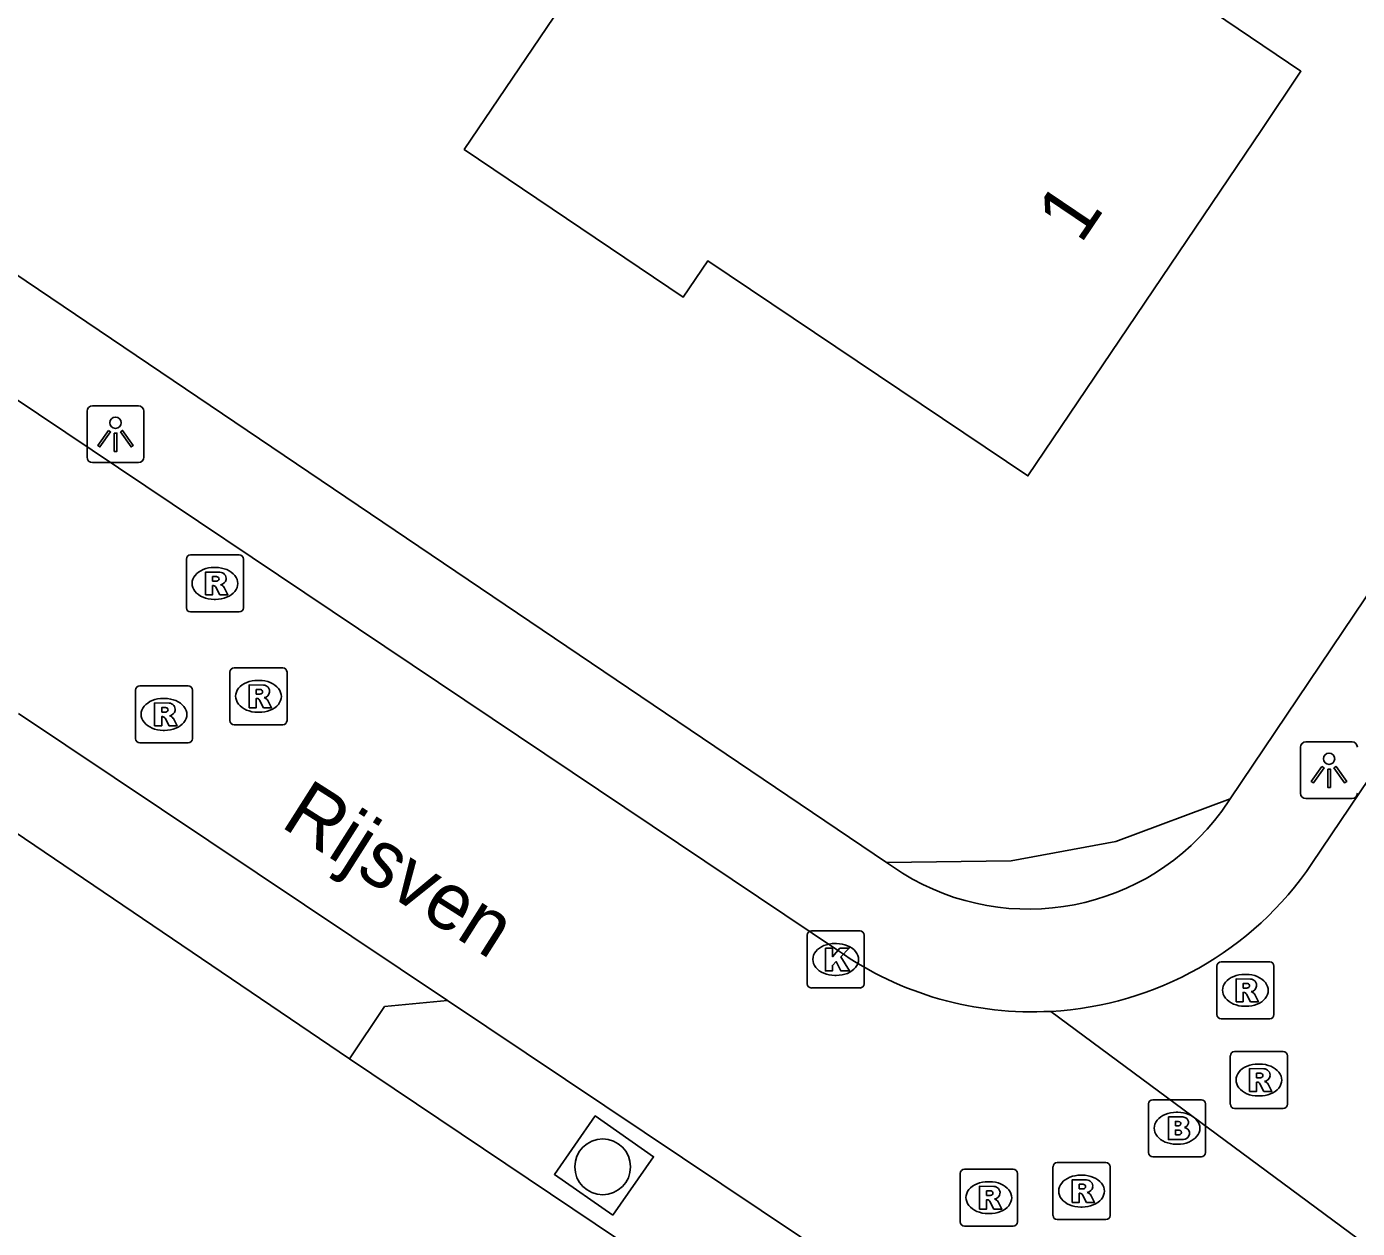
# Model space of a CAD drawing. Extents: x 163268 to 164360, y 381529 to 382285.
# Drawn here: x 164107.13 to 164130.47, y 381751.97 to 381773.04 of the extents above; entities that cross this region are included whole.
import ezdxf

# ---------------------------------------------------------------- set-up
doc = ezdxf.new("R2010")
doc.units = 0
for name, color, linetype in [('IMGEO_Boom', 7, 'Continuous'), ('IMGEO_Brandkraan', 7, 'Continuous'), ('IMGEO_Groenvoorziening', 7, 'Continuous'), ('IMGEO_Kolk', 7, 'Continuous'), ('IMGEO_Lichtpunt', 7, 'Continuous'), ('IMGEO_Openbare_ruimte_label', 7, 'Continuous'), ('IMGEO_Pand', 7, 'Continuous'), ('IMGEO_Pand_nummerreeks', 7, 'Continuous'), ('IMGEO_Rijbaan_lokaal_open', 7, 'Continuous'), ('IMGEO_Rioolput', 7, 'Continuous'), ('IMGEO_Voetpad_halfverhard', 7, 'Continuous'), ('IMGEO_Voetpad_open', 7, 'Continuous')]:
    doc.layers.add(name, color=color, linetype=linetype)

msp = doc.modelspace()

# ---------------------------------------------------------------- linework, layer by layer
at = {"layer": 'IMGEO_Boom'}
msp.add_circle((164117.236, 381753.046), 0.489, dxfattribs=at)
at = {"layer": 'IMGEO_Brandkraan'}
for p, q in [((164126.883, 381754.223), (164127.735, 381754.223)), ((164126.808, 381753.297), (164126.808, 381754.149)), ((164127.296, 381754.003), (164127.321, 381754.003)), ((164127.809, 381754.149), (164127.809, 381753.297)), ((164127.319, 381753.443), (164127.294, 381753.443)), ((164127.735, 381753.223), (164126.883, 381753.223))]:
    msp.add_line(p, q, dxfattribs=at)
for points in [[(164126.883, 381754.223), (164127.735, 381754.223)], [(164126.808, 381753.297), (164126.808, 381754.149)], [(164127.809, 381754.149), (164127.809, 381753.297)], [(164127.156, 381753.923), (164127.156, 381753.523), (164127.369, 381753.523)], [(164127.387, 381753.923), (164127.156, 381753.923)], [(164127.335, 381753.842), (164127.281, 381753.842), (164127.281, 381753.766)], [(164127.281, 381753.766), (164127.334, 381753.766)], [(164127.343, 381753.69), (164127.281, 381753.69), (164127.281, 381753.609)], [(164127.281, 381753.609), (164127.343, 381753.609)], [(164127.735, 381753.223), (164126.883, 381753.223)]]:
    msp.add_lwpolyline(points, dxfattribs=at)
for centre, radius, start, end in [((164126.885, 381754.147), 0.0765, 91.552, 178.448), ((164126.885, 381754.147), 0.0765, 91.552, 178.448), ((164127.733, 381754.147), 0.0765, 1.552, 88.448), ((164127.733, 381754.147), 0.0765, 1.552, 88.448), ((164127.336, 381753.804), 0.0379, 267.8285, 90.9355), ((164127.391, 381753.778), 0.145, 59.4692, 91.5367), ((164127.416, 381753.825), 0.0922, 285.5137, 58.1501), ((164127.421, 381753.633), 0.105, 301.3115, 78.989), ((164127.344, 381753.649), 0.0404, 269.8759, 90.5077), ((164127.375, 381753.774), 0.251, 268.6676, 293.5347), ((164126.885, 381753.299), 0.0765, 181.552, 268.448), ((164126.885, 381753.299), 0.0765, 181.552, 268.448), ((164127.733, 381753.299), 0.0765, 271.552, 358.448), ((164127.733, 381753.299), 0.0765, 271.552, 358.448)]:
    msp.add_arc(centre, radius, start, end, dxfattribs=at)
for centre, major_axis, ratio, start_param, end_param in [((164127.295, 381753.723), (-0.387, 0.002), 0.722429, 4.712389, 7.853982), ((164127.32, 381753.723), (-0.39, 0.002), 0.717154, 1.570796, 4.712389)]:
    msp.add_ellipse(centre, major_axis=major_axis, ratio=ratio, start_param=start_param, end_param=end_param, dxfattribs=at)
at = {"layer": 'IMGEO_Groenvoorziening'}
msp.add_lwpolyline([(164122.212, 381758.384), (164124.397, 381758.415), (164126.238, 381758.753), (164128.239, 381759.5)], dxfattribs=at)
at = {"layer": 'IMGEO_Kolk'}
for p, q in [((164120.822, 381756.257), (164120.822, 381757.109)), ((164120.897, 381757.183), (164121.749, 381757.183)), ((164121.823, 381757.109), (164121.823, 381756.257)), ((164121.31, 381756.963), (164121.335, 381756.963)), ((164121.333, 381756.403), (164121.308, 381756.403)), ((164121.749, 381756.183), (164120.897, 381756.183))]:
    msp.add_line(p, q, dxfattribs=at)
for points in [[(164120.822, 381756.257), (164120.822, 381757.109)], [(164120.897, 381757.183), (164121.749, 381757.183)], [(164121.823, 381757.109), (164121.823, 381756.257)], [(164121.143, 381756.883), (164121.266, 381756.883), (164121.266, 381756.732), (164121.396, 381756.883), (164121.56, 381756.883), (164121.414, 381756.732), (164121.567, 381756.483), (164121.415, 381756.483), (164121.33, 381756.647), (164121.266, 381756.58), (164121.266, 381756.483), (164121.143, 381756.483), (164121.143, 381756.883)], [(164121.749, 381756.183), (164120.897, 381756.183)]]:
    msp.add_lwpolyline(points, dxfattribs=at)
for centre, start, end in [((164120.899, 381757.107), 91.552, 178.448), ((164120.899, 381757.107), 91.552, 178.448), ((164121.747, 381757.107), 1.552, 88.448), ((164121.747, 381757.107), 1.552, 88.448), ((164120.899, 381756.259), 181.552, 268.448), ((164120.899, 381756.259), 181.552, 268.448), ((164121.747, 381756.259), 271.552, 358.448), ((164121.747, 381756.259), 271.552, 358.448)]:
    msp.add_arc(centre, 0.0765, start, end, dxfattribs=at)
for centre, major_axis, ratio, start_param, end_param in [((164121.309, 381756.683), (-0.387, 0.002), 0.722429, 4.712389, 7.853982), ((164121.334, 381756.683), (-0.39, 0.002), 0.717154, 1.570796, 4.712389)]:
    msp.add_ellipse(centre, major_axis=major_axis, ratio=ratio, start_param=start_param, end_param=end_param, dxfattribs=at)
at = {"layer": 'IMGEO_Lichtpunt'}
for p, q in [((164109.096, 381766.393), (164108.288, 381766.393)), ((164109.096, 381766.393), (164108.288, 381766.393)), ((164108.194, 381766.298), (164108.194, 381765.491)), ((164108.194, 381766.298), (164108.194, 381765.491)), ((164109.19, 381765.491), (164109.19, 381766.298)), ((164109.19, 381765.491), (164109.19, 381766.298)), ((164108.288, 381765.397), (164109.096, 381765.397)), ((164108.288, 381765.397), (164109.096, 381765.397)), ((164130.377, 381760.5), (164129.569, 381760.5)), ((164130.377, 381760.5), (164129.569, 381760.5)), ((164129.475, 381760.405), (164129.475, 381759.598)), ((164129.475, 381760.405), (164129.475, 381759.598)), ((164129.569, 381759.504), (164130.377, 381759.504)), ((164129.569, 381759.504), (164130.377, 381759.504))]:
    msp.add_line(p, q, dxfattribs=at)
for points in [[(164108.568, 381765.962), (164108.607, 381765.934), (164108.419, 381765.672), (164108.381, 381765.699), (164108.568, 381765.962)], [(164108.67, 381765.914), (164108.717, 381765.914), (164108.717, 381765.592), (164108.67, 381765.592), (164108.67, 381765.914)], [(164108.78, 381765.934), (164108.818, 381765.961), (164109.005, 381765.699), (164108.966, 381765.671), (164108.78, 381765.934)], [(164129.849, 381760.069), (164129.888, 381760.041), (164129.7, 381759.779), (164129.662, 381759.806), (164129.849, 381760.069)], [(164129.951, 381760.021), (164129.998, 381760.021), (164129.998, 381759.699), (164129.951, 381759.699), (164129.951, 381760.021)], [(164130.061, 381760.041), (164130.099, 381760.068), (164130.286, 381759.806), (164130.247, 381759.778), (164130.061, 381760.041)]]:
    msp.add_lwpolyline(points, dxfattribs=at)
for centre in [(164108.693, 381766.096), (164129.974, 381760.203)]:
    msp.add_circle(centre, 0.0994, dxfattribs=at)
for centre, start, end in [((164108.288, 381766.298), 90, 180), ((164108.288, 381766.298), 90, 180), ((164109.096, 381766.298), 0, 90), ((164109.096, 381766.298), 0, 90), ((164108.288, 381765.491), 180, 270), ((164108.288, 381765.491), 180, 270), ((164109.096, 381765.491), 270, 0), ((164109.096, 381765.491), 270, 360), ((164129.569, 381760.405), 90, 180), ((164129.569, 381760.405), 90, 180), ((164130.377, 381760.405), 0, 90), ((164130.377, 381760.405), 0, 90), ((164129.569, 381759.598), 180, 270), ((164129.569, 381759.598), 180, 270), ((164130.377, 381759.598), 270, 0), ((164130.377, 381759.598), 270, 360)]:
    msp.add_arc(centre, 0.0946, start, end, dxfattribs=at)
at = {"layer": 'IMGEO_Pand'}
msp.add_lwpolyline([(164126.732, 381778.263), (164124.808, 381775.426), (164125.519, 381774.944), (164129.482, 381772.261), (164128.794, 381771.238), (164124.694, 381765.162), (164119.078, 381768.933), (164118.646, 381768.296), (164114.809, 381770.888), (164117.827, 381775.354), (164115.797, 381776.726), (164118.658, 381780.96), (164111.101, 381786.066), (164113.341, 381789.38), (164122.7, 381783.068), (164121.706, 381781.642), (164126.732, 381778.263)], dxfattribs=at)
at = {"layer": 'IMGEO_Rijbaan_lokaal_open'}
for points in [[(164121.372, 381756.832), (164078.354, 381785.697), (164073.456, 381789.047)], [(164136.709, 381768.802), (164129.675, 381758.365)], [(164114.512, 381755.966), (164106.992, 381760.997)], [(164114.512, 381755.966), (164122.083, 381750.893)], [(164125.098, 381755.773), (164133.1, 381749.849)]]:
    msp.add_lwpolyline(points, dxfattribs=at)
for centre, radius, start, end in [((164124.771, 381761.688), 5.924, 273.1679, 325.8787), ((164124.764, 381761.682), 5.918, 235.0313, 273.2364)]:
    msp.add_arc(centre, radius, start, end, dxfattribs=at)
at = {"layer": 'IMGEO_Rioolput'}
for p, q in [((164110.01, 381763.778), (164110.862, 381763.778)), ((164109.935, 381762.852), (164109.935, 381763.704)), ((164110.423, 381763.558), (164110.448, 381763.558)), ((164110.936, 381763.704), (164110.936, 381762.852)), ((164110.446, 381762.998), (164110.421, 381762.998)), ((164110.862, 381762.778), (164110.01, 381762.778)), ((164110.699, 381760.872), (164110.699, 381761.724)), ((164110.774, 381761.798), (164111.626, 381761.798)), ((164111.7, 381761.724), (164111.7, 381760.872)), ((164109.117, 381761.481), (164109.969, 381761.481)), ((164111.187, 381761.578), (164111.212, 381761.578)), ((164109.042, 381760.555), (164109.042, 381761.407)), ((164109.53, 381761.261), (164109.555, 381761.261)), ((164110.043, 381761.407), (164110.043, 381760.555)), ((164111.21, 381761.018), (164111.185, 381761.018)), ((164111.626, 381760.798), (164110.774, 381760.798)), ((164109.553, 381760.701), (164109.528, 381760.701)), ((164109.969, 381760.481), (164109.117, 381760.481)), ((164128.007, 381755.716), (164128.007, 381756.568)), ((164128.082, 381756.642), (164128.934, 381756.642)), ((164129.008, 381756.568), (164129.008, 381755.716)), ((164128.495, 381756.422), (164128.52, 381756.422)), ((164128.518, 381755.862), (164128.493, 381755.862)), ((164128.934, 381755.642), (164128.082, 381755.642)), ((164128.243, 381754.143), (164128.243, 381754.995)), ((164128.318, 381755.069), (164129.17, 381755.069)), ((164129.244, 381754.995), (164129.244, 381754.143)), ((164128.731, 381754.849), (164128.756, 381754.849)), ((164128.754, 381754.289), (164128.729, 381754.289)), ((164129.17, 381754.069), (164128.318, 381754.069)), ((164125.133, 381752.195), (164125.133, 381753.047)), ((164125.208, 381753.121), (164126.06, 381753.121)), ((164126.134, 381753.047), (164126.134, 381752.195)), ((164123.507, 381752.08), (164123.507, 381752.932)), ((164123.582, 381753.006), (164124.434, 381753.006)), ((164123.995, 381752.786), (164124.02, 381752.786)), ((164124.508, 381752.932), (164124.508, 381752.08)), ((164125.621, 381752.901), (164125.646, 381752.901)), ((164125.644, 381752.341), (164125.619, 381752.341)), ((164124.018, 381752.226), (164123.993, 381752.226)), ((164126.06, 381752.121), (164125.208, 381752.121)), ((164124.434, 381752.006), (164123.582, 381752.006))]:
    msp.add_line(p, q, dxfattribs=at)
for points in [[(164110.01, 381763.778), (164110.862, 381763.778)], [(164109.935, 381762.852), (164109.935, 381763.704)], [(164110.936, 381763.704), (164110.936, 381762.852)], [(164110.524, 381763.476), (164110.272, 381763.478), (164110.272, 381763.078)], [(164110.45, 381763.397), (164110.396, 381763.397), (164110.396, 381763.316)], [(164110.396, 381763.316), (164110.448, 381763.316)], [(164110.272, 381763.078), (164110.396, 381763.078), (164110.396, 381763.24), (164110.407, 381763.24)], [(164110.454, 381763.211), (164110.525, 381763.078), (164110.665, 381763.078), (164110.6, 381763.204)], [(164110.862, 381762.778), (164110.01, 381762.778)], [(164110.699, 381760.872), (164110.699, 381761.724)], [(164110.774, 381761.798), (164111.626, 381761.798)], [(164111.7, 381761.724), (164111.7, 381760.872)], [(164109.117, 381761.481), (164109.969, 381761.481)], [(164111.288, 381761.496), (164111.036, 381761.498), (164111.036, 381761.098)], [(164111.214, 381761.417), (164111.16, 381761.417), (164111.16, 381761.336)], [(164109.042, 381760.555), (164109.042, 381761.407)], [(164110.043, 381761.407), (164110.043, 381760.555)], [(164111.036, 381761.098), (164111.16, 381761.098), (164111.16, 381761.26), (164111.171, 381761.26)], [(164111.16, 381761.336), (164111.212, 381761.336)], [(164111.218, 381761.231), (164111.289, 381761.098), (164111.429, 381761.098), (164111.364, 381761.224)], [(164109.631, 381761.179), (164109.379, 381761.181), (164109.379, 381760.781)], [(164109.557, 381761.1), (164109.503, 381761.1), (164109.503, 381761.019)], [(164109.503, 381761.019), (164109.555, 381761.019)], [(164109.379, 381760.781), (164109.503, 381760.781), (164109.503, 381760.943), (164109.514, 381760.943)], [(164109.561, 381760.914), (164109.632, 381760.781), (164109.772, 381760.781), (164109.707, 381760.907)], [(164111.626, 381760.798), (164110.774, 381760.798)], [(164109.969, 381760.481), (164109.117, 381760.481)], [(164128.007, 381755.716), (164128.007, 381756.568)], [(164128.082, 381756.642), (164128.934, 381756.642)], [(164129.008, 381756.568), (164129.008, 381755.716)], [(164128.596, 381756.34), (164128.344, 381756.342), (164128.344, 381755.942)], [(164128.344, 381755.942), (164128.468, 381755.942), (164128.468, 381756.104), (164128.479, 381756.104)], [(164128.522, 381756.261), (164128.468, 381756.261), (164128.468, 381756.18)], [(164128.468, 381756.18), (164128.52, 381756.18)], [(164128.526, 381756.075), (164128.597, 381755.942), (164128.737, 381755.942), (164128.672, 381756.068)], [(164128.934, 381755.642), (164128.082, 381755.642)], [(164128.243, 381754.143), (164128.243, 381754.995)], [(164128.318, 381755.069), (164129.17, 381755.069)], [(164129.244, 381754.995), (164129.244, 381754.143)], [(164128.832, 381754.767), (164128.58, 381754.769), (164128.58, 381754.369)], [(164128.758, 381754.688), (164128.704, 381754.688), (164128.704, 381754.607)], [(164128.58, 381754.369), (164128.704, 381754.369), (164128.704, 381754.531), (164128.715, 381754.531)], [(164128.704, 381754.607), (164128.756, 381754.607)], [(164128.762, 381754.502), (164128.833, 381754.369), (164128.973, 381754.369), (164128.908, 381754.495)], [(164129.17, 381754.069), (164128.318, 381754.069)], [(164125.133, 381752.195), (164125.133, 381753.047)], [(164125.208, 381753.121), (164126.06, 381753.121)], [(164126.134, 381753.047), (164126.134, 381752.195)], [(164123.507, 381752.08), (164123.507, 381752.932)], [(164123.582, 381753.006), (164124.434, 381753.006)], [(164124.508, 381752.932), (164124.508, 381752.08)], [(164125.722, 381752.819), (164125.47, 381752.821), (164125.47, 381752.421)], [(164124.096, 381752.704), (164123.844, 381752.706), (164123.844, 381752.306)], [(164124.022, 381752.625), (164123.968, 381752.625), (164123.968, 381752.544)], [(164125.47, 381752.421), (164125.594, 381752.421), (164125.594, 381752.583), (164125.605, 381752.583)], [(164125.648, 381752.74), (164125.594, 381752.74), (164125.594, 381752.659)], [(164125.594, 381752.659), (164125.646, 381752.659)], [(164125.652, 381752.554), (164125.723, 381752.421), (164125.863, 381752.421), (164125.798, 381752.547)], [(164123.844, 381752.306), (164123.968, 381752.306), (164123.968, 381752.468), (164123.979, 381752.468)], [(164123.968, 381752.544), (164124.02, 381752.544)], [(164124.026, 381752.439), (164124.097, 381752.306), (164124.237, 381752.306), (164124.172, 381752.432)], [(164126.06, 381752.121), (164125.208, 381752.121)], [(164124.434, 381752.006), (164123.582, 381752.006)]]:
    msp.add_lwpolyline(points, dxfattribs=at)
for centre, radius, start, end in [((164110.012, 381763.702), 0.0765, 91.552, 178.448), ((164110.012, 381763.702), 0.0765, 91.552, 178.448), ((164110.86, 381763.702), 0.0765, 1.552, 88.448), ((164110.86, 381763.702), 0.0765, 1.552, 88.448), ((164110.432, 381763.505), 0.19, 274.7715, 282.9687), ((164110.456, 381763.301), 0.0964, 77.0061, 93.1865), ((164110.47, 381763.358), 0.0378, 276.6634, 79.6772), ((164110.523, 381763.366), 0.109, 350.3612, 89.416), ((164110.521, 381763.366), 0.112, 277.5842, 350.9817), ((164110.406, 381763.187), 0.0533, 26.0293, 88.6989), ((164110.505, 381763.151), 0.108, 29.5134, 73.7905), ((164110.012, 381762.854), 0.0765, 181.552, 268.448), ((164110.012, 381762.854), 0.0765, 181.552, 268.448), ((164110.86, 381762.854), 0.0765, 271.552, 358.448), ((164110.86, 381762.854), 0.0765, 271.552, 358.448), ((164110.776, 381761.722), 0.0765, 91.552, 178.448), ((164110.776, 381761.722), 0.0765, 91.552, 178.448), ((164111.624, 381761.722), 0.0765, 1.552, 88.448), ((164111.624, 381761.722), 0.0765, 1.552, 88.448), ((164109.119, 381761.405), 0.0765, 91.552, 178.448), ((164109.119, 381761.405), 0.0765, 91.552, 178.448), ((164109.967, 381761.405), 0.0765, 1.552, 88.448), ((164109.967, 381761.405), 0.0765, 1.552, 88.448), ((164111.22, 381761.321), 0.0964, 77.0061, 93.1865), ((164111.287, 381761.386), 0.109, 350.3612, 89.416), ((164111.17, 381761.207), 0.0533, 26.0293, 88.6989), ((164111.196, 381761.525), 0.19, 274.7715, 282.9687), ((164111.234, 381761.378), 0.0378, 276.6634, 79.6772), ((164111.285, 381761.386), 0.112, 277.5842, 350.9817), ((164111.269, 381761.171), 0.108, 29.5134, 73.7905), ((164109.539, 381761.208), 0.19, 274.7715, 282.9687), ((164109.563, 381761.004), 0.0964, 77.0061, 93.1865), ((164109.577, 381761.061), 0.0378, 276.6634, 79.6772), ((164109.63, 381761.069), 0.109, 350.3612, 89.416), ((164109.628, 381761.069), 0.112, 277.5842, 350.9817), ((164109.612, 381760.854), 0.108, 29.5134, 73.7905), ((164109.513, 381760.89), 0.0533, 26.0293, 88.6989), ((164110.776, 381760.874), 0.0765, 181.552, 268.448), ((164110.776, 381760.874), 0.0765, 181.552, 268.448), ((164111.624, 381760.874), 0.0765, 271.552, 358.448), ((164111.624, 381760.874), 0.0765, 271.552, 358.448), ((164109.119, 381760.557), 0.0765, 181.552, 268.448), ((164109.119, 381760.557), 0.0765, 181.552, 268.448), ((164109.967, 381760.557), 0.0765, 271.552, 358.448), ((164109.967, 381760.557), 0.0765, 271.552, 358.448), ((164128.084, 381756.566), 0.0765, 91.552, 178.448), ((164128.084, 381756.566), 0.0765, 91.552, 178.448), ((164128.932, 381756.566), 0.0765, 1.552, 88.448), ((164128.932, 381756.566), 0.0765, 1.552, 88.448), ((164128.595, 381756.23), 0.109, 350.3612, 89.416), ((164128.478, 381756.051), 0.0533, 26.0293, 88.6989), ((164128.504, 381756.369), 0.19, 274.7715, 282.9687), ((164128.528, 381756.165), 0.0964, 77.0061, 93.1865), ((164128.542, 381756.222), 0.0378, 276.6634, 79.6772), ((164128.593, 381756.23), 0.112, 277.5842, 350.9817), ((164128.577, 381756.015), 0.108, 29.5134, 73.7905), ((164128.084, 381755.718), 0.0765, 181.552, 268.448), ((164128.084, 381755.718), 0.0765, 181.552, 268.448), ((164128.932, 381755.718), 0.0765, 271.552, 358.448), ((164128.932, 381755.718), 0.0765, 271.552, 358.448), ((164128.32, 381754.993), 0.0765, 91.552, 178.448), ((164128.32, 381754.993), 0.0765, 91.552, 178.448), ((164129.168, 381754.993), 0.0765, 1.552, 88.448), ((164129.168, 381754.993), 0.0765, 1.552, 88.448), ((164128.764, 381754.592), 0.0964, 77.0061, 93.1865), ((164128.778, 381754.649), 0.0378, 276.6634, 79.6772), ((164128.831, 381754.657), 0.109, 350.3612, 89.416), ((164128.714, 381754.478), 0.0533, 26.0293, 88.6989), ((164128.74, 381754.796), 0.19, 274.7715, 282.9687), ((164128.829, 381754.657), 0.112, 277.5842, 350.9817), ((164128.813, 381754.442), 0.108, 29.5134, 73.7905), ((164128.32, 381754.145), 0.0765, 181.552, 268.448), ((164128.32, 381754.145), 0.0765, 181.552, 268.448), ((164129.168, 381754.145), 0.0765, 271.552, 358.448), ((164129.168, 381754.145), 0.0765, 271.552, 358.448), ((164125.21, 381753.045), 0.0765, 91.552, 178.448), ((164125.21, 381753.045), 0.0765, 91.552, 178.448), ((164126.058, 381753.045), 0.0765, 1.552, 88.448), ((164126.058, 381753.045), 0.0765, 1.552, 88.448), ((164123.584, 381752.93), 0.0765, 91.552, 178.448), ((164123.584, 381752.93), 0.0765, 91.552, 178.448), ((164124.432, 381752.93), 0.0765, 1.552, 88.448), ((164124.432, 381752.93), 0.0765, 1.552, 88.448), ((164125.721, 381752.709), 0.109, 350.3612, 89.416), ((164124.004, 381752.733), 0.19, 274.7715, 282.9687), ((164124.028, 381752.529), 0.0964, 77.0061, 93.1865), ((164124.042, 381752.586), 0.0378, 276.6634, 79.6772), ((164124.095, 381752.594), 0.109, 350.3612, 89.416), ((164124.093, 381752.594), 0.112, 277.5842, 350.9817), ((164125.604, 381752.53), 0.0533, 26.0293, 88.6989), ((164125.63, 381752.848), 0.19, 274.7715, 282.9687), ((164125.654, 381752.644), 0.0964, 77.0061, 93.1865), ((164125.668, 381752.701), 0.0378, 276.6634, 79.6772), ((164125.719, 381752.709), 0.112, 277.5842, 350.9817), ((164125.703, 381752.494), 0.108, 29.5134, 73.7905), ((164123.978, 381752.415), 0.0533, 26.0293, 88.6989), ((164124.077, 381752.379), 0.108, 29.5134, 73.7905), ((164123.584, 381752.082), 0.0765, 181.552, 268.448), ((164123.584, 381752.082), 0.0765, 181.552, 268.448), ((164124.432, 381752.082), 0.0765, 271.552, 358.448), ((164124.432, 381752.082), 0.0765, 271.552, 358.448), ((164125.21, 381752.197), 0.0765, 181.552, 268.448), ((164125.21, 381752.197), 0.0765, 181.552, 268.448), ((164126.058, 381752.197), 0.0765, 271.552, 358.448), ((164126.058, 381752.197), 0.0765, 271.552, 358.448)]:
    msp.add_arc(centre, radius, start, end, dxfattribs=at)
for centre, major_axis, ratio, start_param, end_param in [((164110.422, 381763.278), (-0.387, 0.002), 0.722429, 4.712389, 7.853982), ((164110.447, 381763.278), (-0.39, 0.002), 0.717154, 1.570796, 4.712389), ((164111.186, 381761.298), (-0.387, 0.002), 0.722429, 4.712389, 7.853982), ((164111.211, 381761.298), (-0.39, 0.002), 0.717154, 1.570796, 4.712389), ((164109.529, 381760.981), (-0.387, 0.002), 0.722429, 4.712389, 7.853982), ((164109.554, 381760.981), (-0.39, 0.002), 0.717154, 1.570796, 4.712389), ((164128.494, 381756.142), (-0.387, 0.002), 0.722429, 4.712389, 7.853982), ((164128.519, 381756.142), (-0.39, 0.002), 0.717154, 1.570796, 4.712389), ((164128.73, 381754.569), (-0.387, 0.002), 0.722429, 4.712389, 7.853982), ((164128.755, 381754.569), (-0.39, 0.002), 0.717154, 1.570796, 4.712389), ((164123.994, 381752.506), (-0.387, 0.002), 0.722429, 4.712389, 7.853982), ((164124.019, 381752.506), (-0.39, 0.002), 0.717154, 1.570796, 4.712389), ((164125.62, 381752.621), (-0.387, 0.002), 0.722429, 4.712389, 7.853982), ((164125.645, 381752.621), (-0.39, 0.002), 0.717154, 1.570796, 4.712389)]:
    msp.add_ellipse(centre, major_axis=major_axis, ratio=ratio, start_param=start_param, end_param=end_param, dxfattribs=at)
at = {"layer": 'IMGEO_Voetpad_halfverhard'}
for points in [[(164074.507, 381790.627), (164088.358, 381781.266), (164122.212, 381758.384)], [(164128.239, 381759.5), (164135.544, 381770.347)], [(164128.239, 381759.5), (164128.093, 381759.283)], [(164122.492, 381758.195), (164122.212, 381758.384)], [(164121.018, 381749.415), (164112.795, 381754.939)], [(164117.416, 381752.198), (164116.39, 381752.913), (164117.105, 381753.938), (164118.13, 381753.224), (164117.416, 381752.198)]]:
    msp.add_lwpolyline(points, dxfattribs=at)
msp.add_arc((164124.704, 381761.768), 4.202, 238.2348, 323.7509, dxfattribs=at)
at = {"layer": 'IMGEO_Voetpad_open'}
for points in [[(164112.795, 381754.939), (164106.054, 381759.504)], [(164112.795, 381754.939), (164113.412, 381755.856), (164114.512, 381755.966)]]:
    msp.add_lwpolyline(points, dxfattribs=at)

# ---------------------------------------------------------------- texts
at = {"layer": 'IMGEO_Openbare_ruimte_label'}
msp.add_text('Rijsven', height=1, rotation=327.5816, dxfattribs=at).set_placement((164111.565, 381759.027))
at = {"layer": 'IMGEO_Pand_nummerreeks'}
msp.add_text('1', height=1, rotation=55.9894, dxfattribs=at).set_placement((164125.618, 381769.213))

doc.saveas('drawing.dxf')
